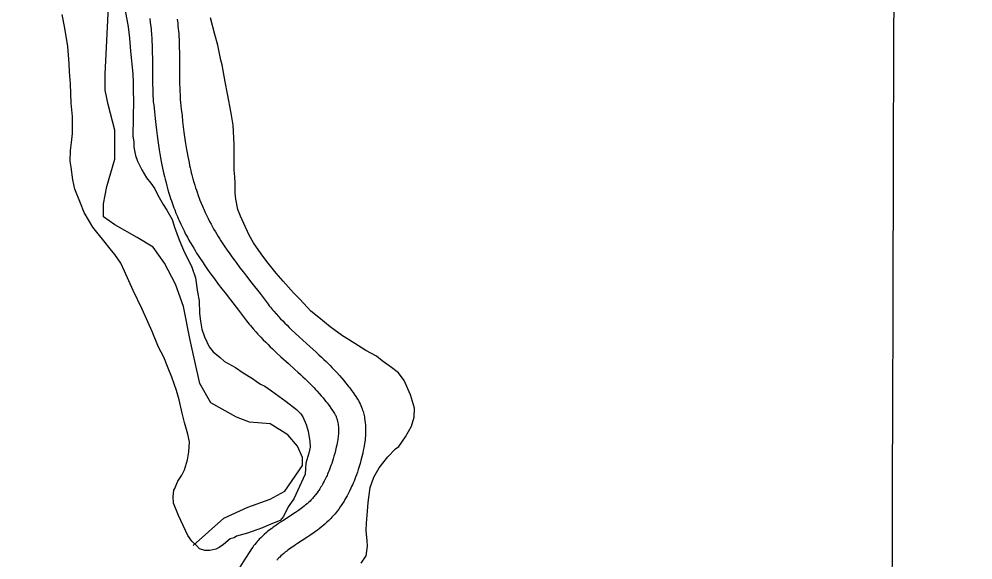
# Model space of a CAD drawing. Extents: x 3161564 to 3199464, y 849354 to 874788.
# Drawn here: x 3170031 to 3171088, y 857021 to 857620 of the extents above; entities that cross this region are included whole.
import ezdxf

# ---------------------------------------------------------------- set-up
doc = ezdxf.new("R2010")
doc.units = 0
for name, color, linetype in [('V-GRID-MAJR', 7, 'Continuous'), ('V-ROAD-CNTR', 7, 'Continuous'), ('V-SITE-VEGE', 7, 'Continuous'), ('V-TOPO-SHOR', 7, 'Continuous')]:
    doc.layers.add(name, color=color, linetype=linetype)

msp = doc.modelspace()

# ---------------------------------------------------------------- linework, layer by layer
at = {"layer": 'V-GRID-MAJR'}
msp.add_spline([(3170991.6, 854805.6), (3171010.1, 860866.1), (3171028.6, 866928.7), (3171047.1, 872991.2), (3171047.1, 872993.1)], degree=3, dxfattribs=at)
at = {"layer": 'V-ROAD-CNTR'}
for points in [[(3170176, 857621), (3170176.6, 857616.4)], [(3170206.3, 857620.4), (3170207, 857615.6), (3170207.3, 857612.7), (3170207.6, 857609.9), (3170207.9, 857607.1), (3170208.1, 857604.5), (3170208.2, 857601.9), (3170208.5, 857597.1), (3170208.7, 857592.5), (3170208.8, 857588.3), (3170208.9, 857584.3), (3170209, 857577), (3170209, 857564.4), (3170209, 857559.7), (3170209, 857555.6), (3170209, 857552.1), (3170209.1, 857549.1), (3170209.2, 857543.8), (3170209.4, 857539.8), (3170209.6, 857536.9), (3170209.7, 857534.7), (3170209.9, 857531.5), (3170210.2, 857528.2), (3170211, 857520.7), (3170211.8, 857513.7), (3170212.5, 857507.1), (3170213.2, 857501), (3170213.9, 857495.3), (3170214.7, 857490), (3170215.4, 857485), (3170216.1, 857480.4), (3170216.8, 857476.1), (3170217.5, 857472.1), (3170218.2, 857468.3), (3170218.9, 857464.8), (3170219.6, 857461.5), (3170220.2, 857458.4), (3170220.9, 857455.5), (3170221.5, 857452.8), (3170222.1, 857450.3), (3170222.7, 857448), (3170223.9, 857443.6), (3170225, 857439.7), (3170226, 857436.4), (3170226.9, 857433.5), (3170227.7, 857431), (3170228.4, 857428.8), (3170229.8, 857424.9), (3170230.9, 857422), (3170231.7, 857419.8), (3170233, 857416.6), (3170234.3, 857413.3), (3170235.1, 857411.5), (3170235.9, 857409.7), (3170237.5, 857406.1), (3170239.2, 857402.6), (3170240.8, 857399.4), (3170242.4, 857396.2), (3170244, 857393.2), (3170245.6, 857390.3), (3170247.2, 857387.4), (3170248.8, 857384.7), (3170250.4, 857382.1), (3170251.9, 857379.6), (3170253.4, 857377.2), (3170254.9, 857374.9), (3170256.3, 857372.7), (3170259.2, 857368.3), (3170261.9, 857364.3), (3170264.6, 857360.5), (3170267.1, 857357), (3170269.4, 857353.8), (3170271.7, 857350.7), (3170276, 857345), (3170279.8, 857339.9), (3170283.2, 857335.6), (3170289.1, 857327.9), (3170298.2, 857316.3), (3170302.7, 857310.4), (3170307.2, 857304.5), (3170308.5, 857302.9), (3170309.7, 857301.3), (3170311, 857299.8), (3170312.2, 857298.3), (3170313.4, 857296.8), (3170316, 857293.9), (3170318.5, 857291.1)], [(3170176.6, 857616.5), (3170177.2, 857611.9), (3170177.5, 857609.4), (3170177.7, 857606.9), (3170178, 857604.6), (3170178.1, 857602.3), (3170178.3, 857600.1), (3170178.5, 857595.6), (3170178.7, 857591.5), (3170178.8, 857587.6), (3170178.9, 857583.9), (3170179, 857576.9), (3170179, 857564.3), (3170179, 857559.6), (3170179, 857555.4), (3170179, 857551.7), (3170179.1, 857548.4), (3170179.3, 857542.7), (3170179.4, 857538.4), (3170179.6, 857535.1), (3170179.8, 857532.6), (3170180, 857528.9), (3170180.4, 857525.3), (3170181.2, 857517.6), (3170181.9, 857510.4), (3170182.7, 857503.7), (3170183.4, 857497.4), (3170184.2, 857491.4), (3170184.9, 857485.8), (3170185.7, 857480.6), (3170186.5, 857475.7), (3170187.2, 857471.1), (3170188, 857466.7), (3170188.7, 857462.7), (3170189.5, 857458.9), (3170190.2, 857455.3), (3170190.9, 857451.9), (3170191.6, 857448.8), (3170192.3, 857445.9), (3170193, 857443.1), (3170193.7, 857440.5), (3170195, 857435.6), (3170196.2, 857431.4), (3170197.3, 857427.7), (3170198.3, 857424.4), (3170199.2, 857421.6), (3170200, 857419), (3170201.6, 857414.7), (3170202.8, 857411.5), (3170203.7, 857409), (3170205.1, 857405.3), (3170206.6, 857401.7), (3170207.6, 857399.5), (3170208.5, 857397.4), (3170210.3, 857393.4), (3170212.2, 857389.5), (3170214, 857385.8), (3170215.8, 857382.3), (3170217.7, 857378.9), (3170219.5, 857375.6), (3170221.2, 857372.5), (3170223, 857369.5), (3170224.7, 857366.6), (3170226.3, 857363.9), (3170228, 857361.2), (3170229.6, 857358.7), (3170231.2, 857356.2), (3170234.3, 857351.6), (3170237.2, 857347.3), (3170240, 857343.2), (3170242.7, 857339.5), (3170245.2, 857336.1), (3170247.6, 857332.8), (3170252, 857326.9), (3170256, 857321.7), (3170259.4, 857317.2), (3170265.5, 857309.4), (3170274.5, 857297.9), (3170278.9, 857292.1), (3170283.4, 857286.3), (3170284.8, 857284.4), (3170286.3, 857282.6), (3170287.8, 857280.8), (3170289.2, 857279), (3170290.7, 857277.3), (3170293.5, 857274), (3170296.3, 857271)], [(3170318.4, 857291.2), (3170320.9, 857288.5), (3170323.3, 857286), (3170325.7, 857283.5), (3170328.1, 857281.2), (3170330.4, 857278.9), (3170332.7, 857276.7), (3170337.2, 857272.5), (3170341.5, 857268.5), (3170349.8, 857261), (3170357.1, 857254.4), (3170360.3, 857251.4), (3170363.4, 857248.6), (3170366.2, 857246), (3170368.8, 857243.4), (3170371.3, 857241), (3170373.7, 857238.7), (3170375.8, 857236.6), (3170377.8, 857234.5), (3170379.7, 857232.6), (3170381.5, 857230.7), (3170383.1, 857228.9), (3170386.2, 857225.6), (3170388.8, 857222.6), (3170391.1, 857219.9), (3170393, 857217.5), (3170394.7, 857215.4), (3170396.2, 857213.5), (3170397.5, 857211.8), (3170399.7, 857208.9), (3170401.3, 857206.6), (3170402.5, 857204.9), (3170404.3, 857202.3), (3170406, 857199.5), (3170407.1, 857197.7), (3170408.2, 857195.9), (3170409.1, 857194), (3170409.9, 857192.3), (3170410.6, 857190.5), (3170411.2, 857188.8), (3170411.8, 857187.2), (3170412.3, 857185.6), (3170412.7, 857184.1), (3170413.1, 857182.6), (3170413.5, 857181.1), (3170413.8, 857179.7), (3170414, 857178.3), (3170414.4, 857175.7), (3170414.7, 857173.3), (3170414.9, 857171), (3170415, 857168.9), (3170415.1, 857166.9), (3170415.1, 857165), (3170415.1, 857163.3), (3170415, 857161.7), (3170414.9, 857158.8), (3170414.7, 857156.2), (3170414.5, 857154), (3170414.2, 857152.1), (3170414, 857150.4), (3170413.6, 857147.6), (3170413.2, 857145.4), (3170412.6, 857142.4), (3170411.9, 857139.4), (3170410.9, 857135.3), (3170409.9, 857131.5), (3170409, 857127.9), (3170408, 857124.6), (3170407, 857121.4), (3170406, 857118.5), (3170405.1, 857115.7), (3170404.1, 857113.1), (3170403.2, 857110.7), (3170402.3, 857108.4), (3170401.4, 857106.3), (3170400.6, 857104.3), (3170399.7, 857102.5), (3170398.9, 857100.7), (3170397.4, 857097.5), (3170395.9, 857094.6), (3170394.6, 857092.2), (3170393.4, 857090), (3170392.3, 857088.2), (3170391.3, 857086.5), (3170389.5, 857083.7), (3170388.1, 857081.6), (3170387.1, 857080.1)], [(3170296.4, 857270.8), (3170299.1, 857267.9), (3170301.8, 857265.1), (3170304.5, 857262.4), (3170307.1, 857259.8), (3170309.6, 857257.4), (3170312, 857255), (3170316.8, 857250.5), (3170321.3, 857246.4), (3170329.6, 857238.8), (3170336.9, 857232.2), (3170340, 857229.4), (3170342.9, 857226.7), (3170345.6, 857224.2), (3170348.1, 857221.8), (3170350.4, 857219.5), (3170352.5, 857217.4), (3170354.5, 857215.5), (3170356.3, 857213.6), (3170358, 857211.8), (3170359.6, 857210.2), (3170361.1, 857208.6), (3170363.8, 857205.6), (3170366.1, 857203), (3170368.1, 857200.7), (3170369.7, 857198.6), (3170371.2, 857196.8), (3170372.5, 857195.2), (3170373.5, 857193.8), (3170375.4, 857191.3), (3170376.7, 857189.4), (3170377.7, 857188), (3170379.2, 857185.8), (3170380.6, 857183.6), (3170381.1, 857182.7), (3170381.6, 857181.9), (3170382, 857181.1), (3170382.4, 857180.2), (3170382.7, 857179.4), (3170383, 857178.6), (3170383.3, 857177.8), (3170383.6, 857177), (3170383.8, 857176.2), (3170384, 857175.4), (3170384.2, 857174.7), (3170384.3, 857173.9), (3170384.4, 857173.2), (3170384.7, 857171.7), (3170384.9, 857170.2), (3170385, 857168.8), (3170385.1, 857167.5), (3170385.1, 857166.2), (3170385.1, 857165), (3170385.1, 857163.9), (3170385.1, 857162.9), (3170385, 857160.8), (3170384.8, 857158.9), (3170384.6, 857157.4), (3170384.5, 857155.9), (3170384.3, 857154.8), (3170384, 857152.5), (3170383.7, 857151), (3170383.2, 857148.5), (3170382.7, 857146.1), (3170381.8, 857142.6), (3170381, 857139.2), (3170380.1, 857136.1), (3170379.3, 857133.3), (3170378.4, 857130.6), (3170377.6, 857128.1), (3170376.8, 857125.8), (3170376, 857123.6), (3170375.3, 857121.6), (3170374.5, 857119.7), (3170373.8, 857118), (3170373.1, 857116.4), (3170372.4, 857114.9), (3170371.8, 857113.5), (3170370.5, 857110.9), (3170369.3, 857108.6), (3170368.3, 857106.6), (3170367.3, 857104.9), (3170366.5, 857103.5), (3170365.7, 857102.2), (3170364.3, 857100), (3170363.2, 857098.3), (3170362.3, 857097)], [(3170362.5, 857097.2), (3170361.1, 857095.3), (3170359.7, 857093.5), (3170359, 857092.5), (3170358.2, 857091.6), (3170357.5, 857090.7), (3170356.7, 857089.8), (3170355.9, 857088.9), (3170355.1, 857088.1), (3170354.3, 857087.3), (3170353.6, 857086.5), (3170351.9, 857084.9), (3170350.3, 857083.5), (3170348.7, 857082.1), (3170347, 857080.8), (3170345.4, 857079.5), (3170343.8, 857078.3), (3170342.2, 857077.1), (3170340.7, 857076), (3170337.5, 857073.8), (3170334.5, 857071.8), (3170328.6, 857067.9), (3170323.3, 857064.5), (3170320.9, 857063), (3170318.7, 857061.5), (3170316.7, 857060), (3170314.7, 857058.7), (3170312.9, 857057.4), (3170311.1, 857056.1), (3170309.5, 857054.9), (3170308, 857053.7), (3170306.6, 857052.6), (3170305.3, 857051.5), (3170302.9, 857049.4), (3170300.8, 857047.5), (3170299, 857045.8), (3170297.4, 857044.2), (3170296.1, 857042.8), (3170294.9, 857041.5), (3170293.9, 857040.3), (3170292.3, 857038.3), (3170291, 857036.7), (3170290.1, 857035.5), (3170288.7, 857033.6), (3170287.5, 857031.7), (3170281.3, 857021.9), (3170275.9, 857013.3)], [(3170386.9, 857079.9), (3170385.4, 857077.6), (3170383.6, 857075.3), (3170382.5, 857073.9), (3170381.3, 857072.4), (3170380.2, 857071.1), (3170379, 857069.8), (3170377.9, 857068.5), (3170376.8, 857067.3), (3170375.6, 857066.1), (3170374.5, 857065), (3170372.3, 857062.9), (3170370.1, 857060.9), (3170367.9, 857059.1), (3170365.8, 857057.4), (3170363.8, 857055.8), (3170361.8, 857054.3), (3170359.8, 857052.8), (3170358, 857051.5), (3170354.4, 857049), (3170351, 857046.8), (3170344.9, 857042.8), (3170339.7, 857039.4), (3170337.6, 857038), (3170335.5, 857036.6), (3170333.7, 857035.4), (3170332, 857034.2), (3170330.5, 857033.1), (3170329.1, 857032.1), (3170327.8, 857031.1), (3170326.6, 857030.2), (3170325.6, 857029.3), (3170324.6, 857028.5), (3170322.8, 857027), (3170321.3, 857025.6), (3170320.1, 857024.4), (3170319, 857023.4), (3170318.1, 857022.4), (3170317.4, 857021.6), (3170316.8, 857020.9)]]:
    msp.add_lwpolyline(points, dxfattribs=at)
msp.add_spline([(3174399.9, 857841.7), (3174296.9, 857801.4), (3174229.2, 857773.6), (3174127.5, 857719.2), (3174052.2, 857685.1), (3173961.2, 857632.7), (3173863.1, 857577.3), (3173775.7, 857514.5), (3173667.4, 857438.2), (3173583.5, 857382.2), (3173466.3, 857293.8), (3173326.4, 857196.8), (3173208.2, 857103.9), (3173124.9, 857039.7), (3173062.4, 856997.7), (3173002.9, 856961.4), (3172942.7, 856940.3), (3172702.8, 856854.8), (3172485.5, 856781), (3172303, 856726.4), (3172035.6, 856644.2), (3171830.5, 856588.8), (3171569.6, 856517.3), (3171437, 856474.5), (3171336.5, 856417.2), (3171269.5, 856387.4), (3171165, 856328.6), (3171074.1, 856263.7), (3171010.5, 856202.1), (3170960, 856128.2), (3170908.2, 856036.2), (3170872.3, 855999.8), (3170841.7, 855977.7), (3170780.3, 855922.5), (3170678.8, 855863.9), (3170336.9, 855673.9), (3170028.9, 855496.6), (3169695.4, 855304.9), (3169594.2, 855246.1), (3169533.3, 855211.9), (3169509.6, 855185.9), (3169432.6, 855099.9), (3169242, 854873.8), (3169195.1, 854813.1)], degree=3, dxfattribs=at)
at = {"layer": 'V-SITE-VEGE'}
for points in [[(3170148.8, 857630), (3170152.1, 857611.7), (3170153.7, 857599.4), (3170154.7, 857584.8), (3170157.3, 857559.7), (3170157.8, 857550.5), (3170157.6, 857540.1), (3170158.1, 857531), (3170157.4, 857490.7)], [(3170092.9, 857432), (3170090.7, 857442.4), (3170089.1, 857456.4), (3170088, 857463.2), (3170088.2, 857474.8), (3170089.5, 857483.9), (3170090.3, 857493.7), (3170090.6, 857512.6), (3170089, 857527.3), (3170088.2, 857548.6), (3170087.2, 857562.1), (3170086.7, 857571.2), (3170085.2, 857590.2), (3170081.9, 857610.4), (3170079.1, 857625.7)], [(3170410.1, 857017.6), (3170415.6, 857025.9), (3170417.3, 857036.6), (3170416.9, 857042.4), (3170415.6, 857053.7), (3170416.2, 857062), (3170417.4, 857075.1), (3170418.1, 857084.9), (3170420.3, 857101.5), (3170424.4, 857113.1), (3170430, 857123.3), (3170439.9, 857135.3), (3170448.4, 857144.5), (3170451.8, 857146.8), (3170459.4, 857157.5), (3170465.9, 857169.6), (3170469, 857179.3), (3170469.2, 857189.5), (3170465, 857204.2), (3170458, 857220), (3170451.7, 857228.4), (3170444, 857234.4), (3170433.4, 857241.9), (3170427.2, 857246.9), (3170415.5, 857253.4), (3170407.3, 857258.4), (3170396.2, 857265.5), (3170389.4, 857269.5), (3170375.9, 857279.5), (3170363.4, 857289.9), (3170354.3, 857296.9), (3170342.8, 857309.8), (3170335.1, 857317.3), (3170324, 857330.1), (3170315.9, 857339.1), (3170305.9, 857351.9), (3170299.6, 857360.3), (3170291.1, 857372.7), (3170286.3, 857381.1), (3170280.2, 857393.9), (3170276.4, 857402.2), (3170273.6, 857409.6), (3170271.4, 857420.9), (3170270.5, 857427.7), (3170270.7, 857438.5), (3170270.3, 857445.8), (3170269.5, 857453.1), (3170269.7, 857468.3), (3170269.4, 857481.5), (3170268.3, 857503), (3170266.1, 857516.2), (3170262.1, 857537.7), (3170259.4, 857551), (3170256.3, 857569.6), (3170254.9, 857575), (3170251.3, 857591.6), (3170248, 857603.4), (3170243.5, 857622)], [(3170157.4, 857490.7), (3170158.5, 857484.6), (3170158.4, 857478.5), (3170160.1, 857469.3), (3170162.4, 857463.2), (3170167.2, 857453.3), (3170172.5, 857444.7), (3170177.3, 857438.5), (3170181.5, 857432.3), (3170185, 857425.5), (3170190.9, 857415.1), (3170195.1, 857408.9), (3170201, 857398.4), (3170203.3, 857389.8), (3170208.6, 857375.7), (3170213.3, 857364.6), (3170222.7, 857345.6), (3170226.8, 857333.9), (3170229, 857318), (3170230.7, 857308.2), (3170231, 857294.1), (3170232.1, 857285.6), (3170233.8, 857277), (3170236.7, 857268.4), (3170242, 857257.3), (3170246.2, 857251.8), (3170254, 857245.5), (3170258.8, 857241.2), (3170270.9, 857234.3), (3170279.4, 857228.6), (3170289.7, 857222.3), (3170293.9, 857219.2), (3170298.7, 857216.1), (3170303.6, 857213.6), (3170310.8, 857208.6), (3170327.1, 857196.7), (3170338.5, 857188), (3170343.3, 857183), (3170345.7, 857179.9), (3170349.2, 857171.3), (3170351.6, 857163.9), (3170353.2, 857152.3), (3170353.7, 857146.2), (3170352.4, 857139.5), (3170349.1, 857128.6), (3170348.4, 857122.5), (3170348.3, 857116.4), (3170335.7, 857089.1), (3170329.4, 857080.1), (3170324.3, 857069.2), (3170320.6, 857065), (3170308.3, 857060.3), (3170300.9, 857056.7), (3170294.8, 857054.4), (3170284.4, 857050.9), (3170272.1, 857047.5), (3170269.6, 857045.7), (3170265.3, 857044.5), (3170257.9, 857038.5), (3170253, 857035), (3170249.3, 857033.2), (3170242.5, 857031.5), (3170237, 857031.6), (3170231, 857033.5), (3170228, 857037.2), (3170222.6, 857042.2), (3170218.4, 857048.3), (3170207.8, 857070.5), (3170202.5, 857084), (3170202, 857091.4), (3170202.7, 857098.7), (3170204, 857100.5), (3170205.9, 857105.9), (3170207.2, 857108.4), (3170211.6, 857115), (3170214.7, 857121.1), (3170217.9, 857132), (3170219.3, 857141.1), (3170220.1, 857152.1), (3170218.4, 857160.7), (3170214.4, 857173.6), (3170212.1, 857184), (3170208.7, 857198.7), (3170205.8, 857209.1), (3170200.6, 857223.8), (3170196.5, 857233.7), (3170191.8, 857246), (3170185.9, 857257), (3170178.8, 857274.3), (3170167.6, 857298.9), (3170157.6, 857319.8), (3170148.2, 857341.3), (3170144.1, 857349.9), (3170137.5, 857359.8), (3170132.1, 857366), (3170125, 857374.7), (3170119, 857382.7), (3170113, 857390.1), (3170103.5, 857406.1), (3170099.4, 857416.6), (3170092.9, 857432)]]:
    msp.add_lwpolyline(points, dxfattribs=at)
at = {"layer": 'V-TOPO-SHOR'}
msp.add_lwpolyline([(3170224.3, 857037.2), (3170258, 857067.4), (3170284.7, 857079.8), (3170309.5, 857088.7), (3170325.5, 857097.6), (3170345.1, 857126), (3170345.1, 857134.9), (3170339.7, 857147.3), (3170329.1, 857159.8), (3170309.5, 857172.2), (3170286.5, 857174), (3170272.2, 857179.3), (3170243.8, 857195.3), (3170231.4, 857216.6), (3170226.1, 857241.5), (3170220.7, 857264.6), (3170213.6, 857301.9), (3170204.7, 857326.8), (3170192.3, 857349.9), (3170179.9, 857367.6), (3170162.1, 857378.3), (3170137.2, 857392.5), (3170124.8, 857401.4), (3170124.8, 857415.6), (3170128.4, 857435.1), (3170137.2, 857465.3), (3170137.2, 857497.3), (3170130.1, 857525.7), (3170126.6, 857541.7), (3170126.6, 857559.5), (3170131.9, 857664.3)], dxfattribs=at)

doc.saveas('drawing.dxf')
